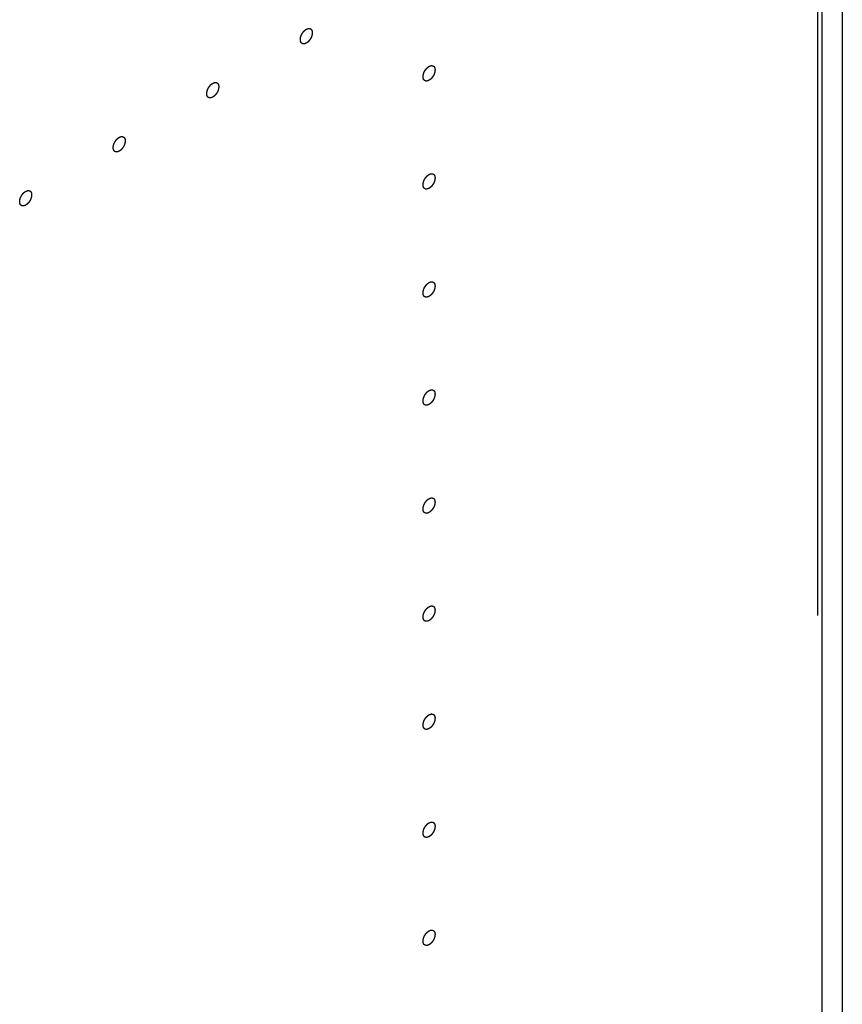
# Model space of a CAD drawing. Header units: inches. Extents: x 6 to 353, y 6 to 228.
# Tile 292 of 372: x 345.53 to 347.09, y 156.22 to 158.08. Entities that reach past the tile are written whole.
import ezdxf

# ---------------------------------------------------------------- set-up
doc = ezdxf.new("R2010")
doc.units = ezdxf.units.IN
doc.header["$LTSCALE"] = 19.946667
doc.header["$MEASUREMENT"] = 0
doc.linetypes.add('HIDDEN', pattern=[0.2, 0.1, -0.1])
doc.layers.get('0').update_dxf_attribs({"linetype": 'CONTINUOUS'})
doc.layers.add('08_ALL_COSMETICS', color=7, linetype='CONTINUOUS')
doc.layers.add('DEFAULT_2', color=7, linetype='HIDDEN')

msp = doc.modelspace()

# ---------------------------------------------------------------- linework, layer by layer
at = {"color": 7, "linetype": 'Continuous'}
for p, q in [((347.0874, 202.8028), (347.0874, 149.5595)), ((347.0496, 149.5069), (347.0496, 202.7836))]:
    msp.add_line(p, q, dxfattribs=at)
at = {"layer": '08_ALL_COSMETICS', "color": 7, "linetype": 'HIDDEN'}
for points in [[(346.0745, 158.0405), (346.0742, 158.0404), (346.0736, 158.0401), (346.0729, 158.0398), (346.0723, 158.0395), (346.0718, 158.0394), (346.0713, 158.0393), (346.0708, 158.0392), (346.0705, 158.0391), (346.0702, 158.039), (346.07, 158.039), (346.0696, 158.039), (346.0692, 158.0391), (346.0688, 158.0391), (346.0685, 158.0391), (346.0683, 158.0391), (346.0681, 158.0392), (346.0678, 158.0393), (346.0674, 158.0394), (346.067, 158.0396), (346.0667, 158.0397), (346.0665, 158.0397), (346.0664, 158.0399), (346.0661, 158.0401), (346.0658, 158.0403), (346.0655, 158.0406), (346.0653, 158.0408), (346.0651, 158.0409), (346.065, 158.0411), (346.0648, 158.0414), (346.0646, 158.0417), (346.0644, 158.0421), (346.0642, 158.0423), (346.0641, 158.0425), (346.064, 158.0428), (346.0639, 158.0431), (346.0638, 158.0436), (346.0636, 158.044), (346.0635, 158.0444), (346.0634, 158.0446), (346.0634, 158.0449), (346.0634, 158.0453), (346.0633, 158.0458), (346.0633, 158.0465), (346.0632, 158.0471), (346.0633, 158.0477), (346.0633, 158.0484), (346.0634, 158.0491), (346.0634, 158.0497), (346.0636, 158.0504), (346.0637, 158.0511), (346.0639, 158.0518), (346.064, 158.0525), (346.0643, 158.0533), (346.0646, 158.054), (346.0649, 158.0547), (346.0651, 158.0554), (346.0655, 158.0561), (346.0658, 158.0568), (346.0662, 158.0575), (346.0665, 158.0582), (346.067, 158.0589), (346.0674, 158.0595), (346.0678, 158.0602), (346.0682, 158.0608), (346.0687, 158.0614), (346.0692, 158.062), (346.0697, 158.0626), (346.0702, 158.0632), (346.0707, 158.0636), (346.0712, 158.0641), (346.0718, 158.0646), (346.0723, 158.0651), (346.0729, 158.0655), (346.0736, 158.066), (346.0742, 158.0664), (346.0745, 158.0667)], [(346.0745, 158.0667), (346.0749, 158.0668), (346.0754, 158.0671), (346.0762, 158.0674), (346.0767, 158.0677), (346.0773, 158.0678), (346.0778, 158.0679), (346.0782, 158.068), (346.0786, 158.0681), (346.0788, 158.0682), (346.0791, 158.0682), (346.0794, 158.0681), (346.0798, 158.0681), (346.0802, 158.0681), (346.0805, 158.0681), (346.0808, 158.0681), (346.081, 158.068), (346.0813, 158.0679), (346.0817, 158.0678), (346.082, 158.0676), (346.0823, 158.0675), (346.0825, 158.0675), (346.0827, 158.0673), (346.0829, 158.0671), (346.0832, 158.0669), (346.0835, 158.0666), (346.0838, 158.0664), (346.0839, 158.0663), (346.0841, 158.0661), (346.0842, 158.0658), (346.0845, 158.0655), (346.0847, 158.0651), (346.0848, 158.0649), (346.085, 158.0647), (346.0851, 158.0644), (346.0852, 158.064), (346.0853, 158.0636), (346.0854, 158.0632), (346.0855, 158.0628), (346.0856, 158.0626), (346.0856, 158.0623), (346.0857, 158.0619), (346.0857, 158.0614), (346.0858, 158.0607), (346.0859, 158.0601), (346.0858, 158.0595), (346.0857, 158.0588), (346.0857, 158.0581), (346.0857, 158.0575), (346.0855, 158.0568), (346.0853, 158.0561), (346.0851, 158.0554), (346.085, 158.0547), (346.0847, 158.0539), (346.0845, 158.0532), (346.0842, 158.0525), (346.084, 158.0518), (346.0836, 158.0511), (346.0832, 158.0504), (346.0829, 158.0497), (346.0825, 158.049), (346.0821, 158.0483), (346.0817, 158.0477), (346.0812, 158.047), (346.0808, 158.0464), (346.0803, 158.0458), (346.0799, 158.0452), (346.0794, 158.0446), (346.0789, 158.044), (346.0783, 158.0436), (346.0778, 158.0431), (346.0773, 158.0426), (346.0768, 158.0421), (346.0762, 158.0417), (346.0755, 158.0412), (346.0749, 158.0408), (346.0745, 158.0405)], [(346.3065, 157.9703), (346.3061, 157.9701), (346.3055, 157.9699), (346.3048, 157.9696), (346.3043, 157.9693), (346.3037, 157.9692), (346.3032, 157.9691), (346.3028, 157.9689), (346.3024, 157.9689), (346.3021, 157.9688), (346.3019, 157.9688), (346.3016, 157.9688), (346.3012, 157.9688), (346.3008, 157.9689), (346.3004, 157.9689), (346.3002, 157.9689), (346.3, 157.969), (346.2997, 157.9691), (346.2993, 157.9692), (346.299, 157.9693), (346.2987, 157.9694), (346.2984, 157.9695), (346.2983, 157.9697), (346.298, 157.9699), (346.2978, 157.9701), (346.2975, 157.9703), (346.2972, 157.9705), (346.297, 157.9707), (346.2969, 157.9709), (346.2968, 157.9712), (346.2965, 157.9715), (346.2963, 157.9718), (346.2961, 157.9721), (346.296, 157.9723), (346.2959, 157.9726), (346.2958, 157.9729), (346.2957, 157.9734), (346.2956, 157.9738), (346.2955, 157.9741), (346.2954, 157.9744), (346.2953, 157.9747), (346.2953, 157.9751), (346.2953, 157.9756), (346.2952, 157.9762), (346.2951, 157.9768), (346.2952, 157.9775), (346.2952, 157.9782), (346.2953, 157.9788), (346.2953, 157.9795), (346.2955, 157.9802), (346.2957, 157.9809), (346.2958, 157.9816), (346.296, 157.9823), (346.2963, 157.983), (346.2965, 157.9837), (346.2968, 157.9845), (346.297, 157.9852), (346.2974, 157.9859), (346.2977, 157.9866), (346.2981, 157.9873), (346.2984, 157.988), (346.2989, 157.9886), (346.2993, 157.9893), (346.2997, 157.9899), (346.3001, 157.9906), (346.3007, 157.9912), (346.3011, 157.9918), (346.3016, 157.9923), (346.3021, 157.993), (346.3026, 157.9934), (346.3032, 157.9939), (346.3037, 157.9944), (346.3042, 157.9949), (346.3048, 157.9953), (346.3055, 157.9958), (346.3061, 157.9962), (346.3065, 157.9964)], [(346.3065, 157.9964), (346.3068, 157.9966), (346.3074, 157.9969), (346.3081, 157.9972), (346.3087, 157.9975), (346.3092, 157.9976), (346.3097, 157.9977), (346.3102, 157.9978), (346.3105, 157.9979), (346.3108, 157.998), (346.311, 157.9979), (346.3113, 157.9979), (346.3117, 157.9979), (346.3122, 157.9979), (346.3125, 157.9979), (346.3127, 157.9979), (346.3129, 157.9978), (346.3132, 157.9977), (346.3136, 157.9976), (346.314, 157.9974), (346.3142, 157.9973), (346.3145, 157.9973), (346.3146, 157.9971), (346.3149, 157.9969), (346.3152, 157.9967), (346.3155, 157.9964), (346.3157, 157.9962), (346.3159, 157.9961), (346.316, 157.9959), (346.3162, 157.9956), (346.3164, 157.9952), (346.3166, 157.9949), (346.3168, 157.9946), (346.3169, 157.9944), (346.317, 157.9942), (346.3171, 157.9938), (346.3172, 157.9934), (346.3174, 157.993), (346.3175, 157.9926), (346.3176, 157.9924), (346.3176, 157.9921), (346.3176, 157.9916), (346.3177, 157.9911), (346.3177, 157.9905), (346.3178, 157.9899), (346.3177, 157.9892), (346.3177, 157.9886), (346.3176, 157.9879), (346.3176, 157.9873), (346.3174, 157.9865), (346.3172, 157.9858), (346.3171, 157.9851), (346.3169, 157.9844), (346.3167, 157.9837), (346.3164, 157.983), (346.3161, 157.9823), (346.3159, 157.9816), (346.3155, 157.9809), (346.3152, 157.9802), (346.3148, 157.9795), (346.3145, 157.9787), (346.314, 157.9781), (346.3136, 157.9775), (346.3132, 157.9768), (346.3128, 157.9761), (346.3123, 157.9756), (346.3118, 157.975), (346.3113, 157.9744), (346.3108, 157.9738), (346.3103, 157.9733), (346.3098, 157.9728), (346.3092, 157.9724), (346.3087, 157.9718), (346.3081, 157.9715), (346.3074, 157.971), (346.3068, 157.9706), (346.3065, 157.9703)], [(345.8978, 157.9385), (345.8974, 157.9383), (345.8968, 157.938), (345.8961, 157.9377), (345.8955, 157.9374), (345.895, 157.9373), (345.8945, 157.9372), (345.8941, 157.9371), (345.8937, 157.937), (345.8934, 157.937), (345.8932, 157.937), (345.8929, 157.937), (345.8925, 157.937), (345.8921, 157.937), (345.8917, 157.937), (345.8915, 157.937), (345.8913, 157.9371), (345.891, 157.9372), (345.8906, 157.9374), (345.8903, 157.9375), (345.89, 157.9376), (345.8897, 157.9377), (345.8896, 157.9378), (345.8893, 157.938), (345.8891, 157.9383), (345.8888, 157.9385), (345.8885, 157.9387), (345.8883, 157.9388), (345.8882, 157.9391), (345.888, 157.9393), (345.8878, 157.9397), (345.8876, 157.94), (345.8874, 157.9403), (345.8873, 157.9405), (345.8872, 157.9407), (345.8871, 157.9411), (345.887, 157.9415), (345.8868, 157.9419), (345.8867, 157.9423), (345.8866, 157.9425), (345.8866, 157.9429), (345.8866, 157.9433), (345.8865, 157.9438), (345.8865, 157.9444), (345.8864, 157.945), (345.8865, 157.9457), (345.8865, 157.9463), (345.8866, 157.947), (345.8866, 157.9477), (345.8868, 157.9484), (345.887, 157.9491), (345.8871, 157.9498), (345.8873, 157.9505), (345.8876, 157.9512), (345.8878, 157.9519), (345.8881, 157.9526), (345.8883, 157.9533), (345.8887, 157.954), (345.889, 157.9547), (345.8894, 157.9554), (345.8897, 157.9562), (345.8902, 157.9568), (345.8906, 157.9575), (345.891, 157.9581), (345.8914, 157.9588), (345.892, 157.9593), (345.8924, 157.9599), (345.8929, 157.9605), (345.8934, 157.9611), (345.8939, 157.9616), (345.8945, 157.9621), (345.895, 157.9626), (345.8955, 157.9631), (345.8961, 157.9634), (345.8968, 157.964), (345.8974, 157.9643), (345.8978, 157.9646)], [(345.8978, 157.9646), (345.8981, 157.9648), (345.8987, 157.965), (345.8994, 157.9654), (345.9, 157.9657), (345.9005, 157.9657), (345.901, 157.9659), (345.9014, 157.966), (345.9018, 157.966), (345.9021, 157.9661), (345.9023, 157.9661), (345.9026, 157.9661), (345.903, 157.9661), (345.9034, 157.9661), (345.9038, 157.966), (345.904, 157.9661), (345.9042, 157.9659), (345.9045, 157.9659), (345.9049, 157.9657), (345.9052, 157.9656), (345.9055, 157.9655), (345.9058, 157.9654), (345.9059, 157.9652), (345.9062, 157.9651), (345.9065, 157.9648), (345.9067, 157.9646), (345.907, 157.9644), (345.9072, 157.9643), (345.9073, 157.964), (345.9075, 157.9638), (345.9077, 157.9634), (345.9079, 157.9631), (345.9081, 157.9628), (345.9082, 157.9626), (345.9083, 157.9623), (345.9084, 157.962), (345.9085, 157.9616), (345.9087, 157.9611), (345.9088, 157.9608), (345.9089, 157.9605), (345.9089, 157.9602), (345.9089, 157.9598), (345.909, 157.9593), (345.909, 157.9587), (345.9091, 157.9581), (345.909, 157.9574), (345.909, 157.9567), (345.9089, 157.9561), (345.9089, 157.9554), (345.9087, 157.9547), (345.9085, 157.954), (345.9084, 157.9533), (345.9082, 157.9526), (345.9079, 157.9519), (345.9077, 157.9512), (345.9074, 157.9505), (345.9072, 157.9497), (345.9068, 157.949), (345.9065, 157.9483), (345.9061, 157.9476), (345.9058, 157.9469), (345.9053, 157.9463), (345.9049, 157.9456), (345.9045, 157.945), (345.9041, 157.9443), (345.9036, 157.9437), (345.9031, 157.9431), (345.9026, 157.9426), (345.9021, 157.942), (345.9016, 157.9415), (345.901, 157.941), (345.9005, 157.9405), (345.9, 157.94), (345.8994, 157.9396), (345.8987, 157.9391), (345.8981, 157.9387), (345.8978, 157.9385)], [(345.721, 157.8364), (345.7206, 157.8362), (345.7201, 157.836), (345.7193, 157.8357), (345.7188, 157.8354), (345.7183, 157.8353), (345.7177, 157.8351), (345.7173, 157.835), (345.7169, 157.835), (345.7167, 157.8349), (345.7164, 157.8349), (345.7161, 157.8349), (345.7157, 157.8349), (345.7153, 157.835), (345.715, 157.835), (345.7147, 157.835), (345.7145, 157.8351), (345.7142, 157.8352), (345.7138, 157.8353), (345.7135, 157.8354), (345.7132, 157.8355), (345.713, 157.8356), (345.7128, 157.8358), (345.7126, 157.836), (345.7123, 157.8362), (345.712, 157.8364), (345.7118, 157.8366), (345.7116, 157.8368), (345.7114, 157.837), (345.7113, 157.8373), (345.7111, 157.8376), (345.7108, 157.8379), (345.7107, 157.8382), (345.7105, 157.8384), (345.7105, 157.8387), (345.7103, 157.839), (345.7102, 157.8395), (345.7101, 157.8399), (345.71, 157.8402), (345.7099, 157.8405), (345.7099, 157.8408), (345.7098, 157.8412), (345.7098, 157.8417), (345.7097, 157.8423), (345.7096, 157.8429), (345.7097, 157.8436), (345.7098, 157.8443), (345.7098, 157.8449), (345.7098, 157.8456), (345.71, 157.8463), (345.7102, 157.847), (345.7104, 157.8477), (345.7105, 157.8484), (345.7108, 157.8491), (345.711, 157.8498), (345.7113, 157.8506), (345.7115, 157.8513), (345.7119, 157.852), (345.7123, 157.8527), (345.7126, 157.8534), (345.713, 157.8541), (345.7134, 157.8547), (345.7138, 157.8554), (345.7143, 157.856), (345.7147, 157.8567), (345.7152, 157.8573), (345.7157, 157.8579), (345.7161, 157.8584), (345.7166, 157.8591), (345.7172, 157.8595), (345.7177, 157.86), (345.7182, 157.8605), (345.7187, 157.861), (345.7193, 157.8614), (345.72, 157.8619), (345.7206, 157.8623), (345.721, 157.8625)], [(345.721, 157.8625), (345.7213, 157.8627), (345.7219, 157.863), (345.7226, 157.8633), (345.7232, 157.8636), (345.7237, 157.8637), (345.7242, 157.8638), (345.7247, 157.8639), (345.725, 157.864), (345.7253, 157.8641), (345.7255, 157.864), (345.7259, 157.864), (345.7263, 157.864), (345.7267, 157.864), (345.727, 157.864), (345.7272, 157.864), (345.7275, 157.8639), (345.7277, 157.8638), (345.7281, 157.8637), (345.7285, 157.8635), (345.7288, 157.8634), (345.729, 157.8634), (345.7291, 157.8632), (345.7294, 157.863), (345.7297, 157.8628), (345.73, 157.8625), (345.7302, 157.8623), (345.7304, 157.8622), (345.7305, 157.862), (345.7307, 157.8617), (345.7309, 157.8613), (345.7311, 157.861), (345.7313, 157.8607), (345.7314, 157.8605), (345.7315, 157.8603), (345.7316, 157.8599), (345.7317, 157.8595), (345.7319, 157.8591), (345.732, 157.8587), (345.7321, 157.8585), (345.7321, 157.8582), (345.7321, 157.8577), (345.7322, 157.8572), (345.7322, 157.8566), (345.7323, 157.856), (345.7322, 157.8553), (345.7322, 157.8547), (345.7321, 157.854), (345.7321, 157.8534), (345.7319, 157.8526), (345.7318, 157.8519), (345.7316, 157.8512), (345.7315, 157.8505), (345.7312, 157.8498), (345.7309, 157.8491), (345.7307, 157.8484), (345.7304, 157.8477), (345.73, 157.847), (345.7297, 157.8463), (345.7293, 157.8456), (345.729, 157.8448), (345.7285, 157.8442), (345.7281, 157.8436), (345.7277, 157.8429), (345.7273, 157.8422), (345.7268, 157.8417), (345.7263, 157.8411), (345.7258, 157.8405), (345.7253, 157.8399), (345.7248, 157.8394), (345.7243, 157.8389), (345.7237, 157.8385), (345.7232, 157.8379), (345.7227, 157.8376), (345.7219, 157.8371), (345.7214, 157.8367), (345.721, 157.8364)], [(346.3065, 157.7662), (346.3061, 157.766), (346.3055, 157.7658), (346.3048, 157.7654), (346.3043, 157.7651), (346.3037, 157.7651), (346.3032, 157.7649), (346.3028, 157.7648), (346.3024, 157.7648), (346.3021, 157.7647), (346.3019, 157.7647), (346.3016, 157.7647), (346.3012, 157.7647), (346.3008, 157.7647), (346.3004, 157.7648), (346.3002, 157.7647), (346.3, 157.7648), (346.2997, 157.7649), (346.2993, 157.7651), (346.299, 157.7652), (346.2987, 157.7653), (346.2984, 157.7654), (346.2983, 157.7655), (346.298, 157.7657), (346.2978, 157.766), (346.2975, 157.7662), (346.2972, 157.7664), (346.297, 157.7665), (346.2969, 157.7668), (346.2968, 157.767), (346.2965, 157.7674), (346.2963, 157.7677), (346.2961, 157.768), (346.296, 157.7682), (346.2959, 157.7685), (346.2958, 157.7688), (346.2957, 157.7692), (346.2956, 157.7697), (346.2955, 157.77), (346.2954, 157.7703), (346.2953, 157.7706), (346.2953, 157.771), (346.2953, 157.7715), (346.2952, 157.7721), (346.2951, 157.7727), (346.2952, 157.7734), (346.2952, 157.774), (346.2953, 157.7747), (346.2953, 157.7754), (346.2955, 157.7761), (346.2957, 157.7768), (346.2958, 157.7775), (346.296, 157.7782), (346.2963, 157.7789), (346.2965, 157.7796), (346.2968, 157.7803), (346.297, 157.781), (346.2974, 157.7817), (346.2977, 157.7825), (346.2981, 157.7832), (346.2984, 157.7839), (346.2989, 157.7845), (346.2993, 157.7852), (346.2997, 157.7858), (346.3001, 157.7865), (346.3007, 157.7871), (346.3011, 157.7876), (346.3016, 157.7882), (346.3021, 157.7888), (346.3026, 157.7893), (346.3032, 157.7898), (346.3037, 157.7903), (346.3042, 157.7908), (346.3048, 157.7911), (346.3055, 157.7917), (346.3061, 157.7921), (346.3065, 157.7923)], [(346.3065, 157.7923), (346.3068, 157.7925), (346.3074, 157.7927), (346.3081, 157.7931), (346.3087, 157.7934), (346.3092, 157.7934), (346.3097, 157.7936), (346.3102, 157.7937), (346.3105, 157.7938), (346.3108, 157.7938), (346.311, 157.7938), (346.3113, 157.7938), (346.3117, 157.7938), (346.3122, 157.7938), (346.3125, 157.7938), (346.3127, 157.7938), (346.3129, 157.7937), (346.3132, 157.7936), (346.3136, 157.7934), (346.314, 157.7933), (346.3142, 157.7932), (346.3145, 157.7931), (346.3146, 157.793), (346.3149, 157.7928), (346.3152, 157.7925), (346.3155, 157.7923), (346.3157, 157.7921), (346.3159, 157.792), (346.316, 157.7917), (346.3162, 157.7915), (346.3164, 157.7911), (346.3166, 157.7908), (346.3168, 157.7905), (346.3169, 157.7903), (346.317, 157.79), (346.3171, 157.7897), (346.3172, 157.7893), (346.3174, 157.7888), (346.3175, 157.7885), (346.3176, 157.7883), (346.3176, 157.7879), (346.3176, 157.7875), (346.3177, 157.787), (346.3177, 157.7864), (346.3178, 157.7858), (346.3177, 157.7851), (346.3177, 157.7845), (346.3176, 157.7838), (346.3176, 157.7831), (346.3174, 157.7824), (346.3172, 157.7817), (346.3171, 157.781), (346.3169, 157.7803), (346.3167, 157.7796), (346.3164, 157.7789), (346.3161, 157.7782), (346.3159, 157.7775), (346.3155, 157.7768), (346.3152, 157.776), (346.3148, 157.7753), (346.3145, 157.7746), (346.314, 157.774), (346.3136, 157.7733), (346.3132, 157.7727), (346.3128, 157.772), (346.3123, 157.7715), (346.3118, 157.7709), (346.3113, 157.7703), (346.3108, 157.7697), (346.3103, 157.7692), (346.3098, 157.7687), (346.3092, 157.7682), (346.3087, 157.7677), (346.3081, 157.7674), (346.3074, 157.7668), (346.3068, 157.7664), (346.3065, 157.7662)], [(345.5442, 157.7344), (345.5438, 157.7342), (345.5433, 157.7339), (345.5426, 157.7336), (345.542, 157.7333), (345.5415, 157.7332), (345.5409, 157.7331), (345.5405, 157.733), (345.5402, 157.7329), (345.5399, 157.7328), (345.5396, 157.7329), (345.5393, 157.7329), (345.5389, 157.7329), (345.5385, 157.7329), (345.5382, 157.7329), (345.5379, 157.7329), (345.5377, 157.733), (345.5374, 157.7331), (345.5371, 157.7332), (345.5367, 157.7334), (345.5364, 157.7335), (345.5362, 157.7335), (345.536, 157.7337), (345.5358, 157.7339), (345.5355, 157.7341), (345.5352, 157.7344), (345.535, 157.7346), (345.5348, 157.7347), (345.5347, 157.7349), (345.5345, 157.7352), (345.5343, 157.7355), (345.5341, 157.7359), (345.5339, 157.7362), (345.5337, 157.7364), (345.5337, 157.7366), (345.5336, 157.737), (345.5334, 157.7374), (345.5333, 157.7378), (345.5332, 157.7382), (345.5331, 157.7384), (345.5331, 157.7387), (345.533, 157.7391), (345.533, 157.7397), (345.533, 157.7403), (345.5329, 157.7409), (345.533, 157.7416), (345.533, 157.7422), (345.5331, 157.7429), (345.5331, 157.7435), (345.5333, 157.7443), (345.5334, 157.7449), (345.5336, 157.7457), (345.5337, 157.7464), (345.534, 157.7471), (345.5343, 157.7478), (345.5345, 157.7485), (345.5347, 157.7492), (345.5351, 157.7499), (345.5355, 157.7506), (345.5359, 157.7513), (345.5362, 157.7521), (345.5366, 157.7527), (345.5371, 157.7533), (345.5375, 157.754), (345.5379, 157.7547), (345.5384, 157.7552), (345.5389, 157.7558), (345.5394, 157.7564), (345.5398, 157.757), (345.5404, 157.7575), (345.5409, 157.758), (345.5414, 157.7584), (345.542, 157.759), (345.5425, 157.7593), (345.5433, 157.7598), (345.5438, 157.7602), (345.5442, 157.7605)], [(345.5442, 157.7605), (345.5446, 157.7607), (345.5451, 157.7609), (345.5458, 157.7612), (345.5464, 157.7615), (345.5469, 157.7616), (345.5475, 157.7617), (345.5479, 157.7618), (345.5482, 157.7619), (345.5485, 157.762), (345.5488, 157.762), (345.5491, 157.762), (345.5495, 157.7619), (345.5499, 157.7619), (345.5502, 157.7619), (345.5505, 157.7619), (345.5507, 157.7618), (345.551, 157.7617), (345.5513, 157.7616), (345.5517, 157.7615), (345.552, 157.7613), (345.5522, 157.7613), (345.5524, 157.7611), (345.5526, 157.7609), (345.5529, 157.7607), (345.5532, 157.7605), (345.5534, 157.7603), (345.5536, 157.7601), (345.5537, 157.7599), (345.5539, 157.7596), (345.5541, 157.7593), (345.5543, 157.7589), (345.5545, 157.7587), (345.5547, 157.7585), (345.5547, 157.7582), (345.5548, 157.7579), (345.555, 157.7574), (345.5551, 157.757), (345.5552, 157.7567), (345.5553, 157.7564), (345.5553, 157.7561), (345.5554, 157.7557), (345.5554, 157.7552), (345.5555, 157.7546), (345.5555, 157.754), (345.5555, 157.7533), (345.5554, 157.7526), (345.5553, 157.7519), (345.5553, 157.7513), (345.5551, 157.7506), (345.555, 157.7499), (345.5548, 157.7492), (345.5547, 157.7485), (345.5544, 157.7478), (345.5541, 157.7471), (345.5539, 157.7463), (345.5537, 157.7456), (345.5533, 157.7449), (345.5529, 157.7442), (345.5526, 157.7435), (345.5522, 157.7428), (345.5518, 157.7422), (345.5514, 157.7415), (345.5509, 157.7409), (345.5505, 157.7402), (345.55, 157.7396), (345.5495, 157.739), (345.549, 157.7385), (345.5486, 157.7378), (345.548, 157.7374), (345.5475, 157.7369), (345.547, 157.7364), (345.5464, 157.7359), (345.5459, 157.7355), (345.5451, 157.735), (345.5446, 157.7346), (345.5442, 157.7344)], [(346.3065, 157.5621), (346.3061, 157.5619), (346.3055, 157.5616), (346.3048, 157.5613), (346.3043, 157.561), (346.3037, 157.5609), (346.3032, 157.5608), (346.3028, 157.5607), (346.3024, 157.5606), (346.3021, 157.5605), (346.3019, 157.5606), (346.3016, 157.5606), (346.3012, 157.5606), (346.3008, 157.5606), (346.3004, 157.5606), (346.3002, 157.5606), (346.3, 157.5607), (346.2997, 157.5608), (346.2993, 157.561), (346.299, 157.5611), (346.2987, 157.5612), (346.2984, 157.5613), (346.2983, 157.5614), (346.298, 157.5616), (346.2978, 157.5619), (346.2975, 157.5621), (346.2972, 157.5623), (346.297, 157.5624), (346.2969, 157.5626), (346.2968, 157.5629), (346.2965, 157.5633), (346.2963, 157.5636), (346.2961, 157.5639), (346.296, 157.5641), (346.2959, 157.5643), (346.2958, 157.5647), (346.2957, 157.5651), (346.2956, 157.5655), (346.2955, 157.5659), (346.2954, 157.5661), (346.2953, 157.5665), (346.2953, 157.5669), (346.2953, 157.5674), (346.2952, 157.568), (346.2951, 157.5686), (346.2952, 157.5693), (346.2952, 157.5699), (346.2953, 157.5706), (346.2953, 157.5712), (346.2955, 157.572), (346.2957, 157.5727), (346.2958, 157.5734), (346.296, 157.5741), (346.2963, 157.5748), (346.2965, 157.5755), (346.2968, 157.5762), (346.297, 157.5769), (346.2974, 157.5776), (346.2977, 157.5783), (346.2981, 157.579), (346.2984, 157.5798), (346.2989, 157.5804), (346.2993, 157.581), (346.2997, 157.5817), (346.3001, 157.5824), (346.3007, 157.5829), (346.3011, 157.5835), (346.3016, 157.5841), (346.3021, 157.5847), (346.3026, 157.5852), (346.3032, 157.5857), (346.3037, 157.5861), (346.3042, 157.5867), (346.3048, 157.587), (346.3055, 157.5875), (346.3061, 157.5879), (346.3065, 157.5882)], [(346.3065, 157.5882), (346.3068, 157.5884), (346.3074, 157.5886), (346.3081, 157.5889), (346.3087, 157.5892), (346.3092, 157.5893), (346.3097, 157.5895), (346.3102, 157.5896), (346.3105, 157.5896), (346.3108, 157.5897), (346.311, 157.5897), (346.3113, 157.5897), (346.3117, 157.5897), (346.3122, 157.5896), (346.3125, 157.5896), (346.3127, 157.5896), (346.3129, 157.5895), (346.3132, 157.5894), (346.3136, 157.5893), (346.314, 157.5892), (346.3142, 157.5891), (346.3145, 157.589), (346.3146, 157.5888), (346.3149, 157.5886), (346.3152, 157.5884), (346.3155, 157.5882), (346.3157, 157.588), (346.3159, 157.5878), (346.316, 157.5876), (346.3162, 157.5873), (346.3164, 157.587), (346.3166, 157.5867), (346.3168, 157.5864), (346.3169, 157.5862), (346.317, 157.5859), (346.3171, 157.5856), (346.3172, 157.5851), (346.3174, 157.5847), (346.3175, 157.5844), (346.3176, 157.5841), (346.3176, 157.5838), (346.3176, 157.5834), (346.3177, 157.5829), (346.3177, 157.5823), (346.3178, 157.5817), (346.3177, 157.581), (346.3177, 157.5803), (346.3176, 157.5797), (346.3176, 157.579), (346.3174, 157.5783), (346.3172, 157.5776), (346.3171, 157.5769), (346.3169, 157.5762), (346.3167, 157.5755), (346.3164, 157.5748), (346.3161, 157.5741), (346.3159, 157.5733), (346.3155, 157.5726), (346.3152, 157.5719), (346.3148, 157.5712), (346.3145, 157.5705), (346.314, 157.5699), (346.3136, 157.5692), (346.3132, 157.5686), (346.3128, 157.5679), (346.3123, 157.5673), (346.3118, 157.5667), (346.3113, 157.5662), (346.3108, 157.5655), (346.3103, 157.5651), (346.3098, 157.5646), (346.3092, 157.5641), (346.3087, 157.5636), (346.3081, 157.5632), (346.3074, 157.5627), (346.3068, 157.5623), (346.3065, 157.5621)], [(346.3065, 157.3579), (346.3061, 157.3578), (346.3055, 157.3575), (346.3048, 157.3572), (346.3043, 157.3569), (346.3037, 157.3568), (346.3032, 157.3567), (346.3028, 157.3566), (346.3024, 157.3565), (346.3021, 157.3564), (346.3019, 157.3564), (346.3016, 157.3565), (346.3012, 157.3565), (346.3008, 157.3565), (346.3004, 157.3565), (346.3002, 157.3565), (346.3, 157.3566), (346.2997, 157.3567), (346.2993, 157.3568), (346.299, 157.357), (346.2987, 157.3571), (346.2984, 157.3571), (346.2983, 157.3573), (346.298, 157.3575), (346.2978, 157.3577), (346.2975, 157.358), (346.2972, 157.3582), (346.297, 157.3583), (346.2969, 157.3585), (346.2968, 157.3588), (346.2965, 157.3591), (346.2963, 157.3595), (346.2961, 157.3597), (346.296, 157.3599), (346.2959, 157.3602), (346.2958, 157.3606), (346.2957, 157.361), (346.2956, 157.3614), (346.2955, 157.3618), (346.2954, 157.362), (346.2953, 157.3623), (346.2953, 157.3627), (346.2953, 157.3632), (346.2952, 157.3639), (346.2951, 157.3645), (346.2952, 157.3651), (346.2952, 157.3658), (346.2953, 157.3665), (346.2953, 157.3671), (346.2955, 157.3678), (346.2957, 157.3685), (346.2958, 157.3692), (346.296, 157.3699), (346.2963, 157.3707), (346.2965, 157.3714), (346.2968, 157.3721), (346.297, 157.3728), (346.2974, 157.3735), (346.2977, 157.3742), (346.2981, 157.3749), (346.2984, 157.3756), (346.2989, 157.3763), (346.2993, 157.3769), (346.2997, 157.3776), (346.3001, 157.3782), (346.3007, 157.3788), (346.3011, 157.3794), (346.3016, 157.38), (346.3021, 157.3806), (346.3026, 157.381), (346.3032, 157.3815), (346.3037, 157.382), (346.3042, 157.3825), (346.3048, 157.3829), (346.3055, 157.3834), (346.3061, 157.3838), (346.3065, 157.3841)], [(346.3065, 157.3841), (346.3068, 157.3842), (346.3074, 157.3845), (346.3081, 157.3848), (346.3087, 157.3851), (346.3092, 157.3852), (346.3097, 157.3853), (346.3102, 157.3854), (346.3105, 157.3855), (346.3108, 157.3856), (346.311, 157.3856), (346.3113, 157.3856), (346.3117, 157.3855), (346.3122, 157.3855), (346.3125, 157.3855), (346.3127, 157.3855), (346.3129, 157.3854), (346.3132, 157.3853), (346.3136, 157.3852), (346.314, 157.385), (346.3142, 157.3849), (346.3145, 157.3849), (346.3146, 157.3847), (346.3149, 157.3845), (346.3152, 157.3843), (346.3155, 157.384), (346.3157, 157.3838), (346.3159, 157.3837), (346.316, 157.3835), (346.3162, 157.3832), (346.3164, 157.3829), (346.3166, 157.3825), (346.3168, 157.3823), (346.3169, 157.3821), (346.317, 157.3818), (346.3171, 157.3815), (346.3172, 157.381), (346.3174, 157.3806), (346.3175, 157.3802), (346.3176, 157.38), (346.3176, 157.3797), (346.3176, 157.3793), (346.3177, 157.3788), (346.3177, 157.3781), (346.3178, 157.3775), (346.3177, 157.3769), (346.3177, 157.3762), (346.3176, 157.3755), (346.3176, 157.3749), (346.3174, 157.3742), (346.3172, 157.3735), (346.3171, 157.3728), (346.3169, 157.3721), (346.3167, 157.3713), (346.3164, 157.3706), (346.3161, 157.3699), (346.3159, 157.3692), (346.3155, 157.3685), (346.3152, 157.3678), (346.3148, 157.3671), (346.3145, 157.3664), (346.314, 157.3657), (346.3136, 157.3651), (346.3132, 157.3644), (346.3128, 157.3638), (346.3123, 157.3632), (346.3118, 157.3626), (346.3113, 157.362), (346.3108, 157.3614), (346.3103, 157.361), (346.3098, 157.3605), (346.3092, 157.36), (346.3087, 157.3595), (346.3081, 157.3591), (346.3074, 157.3586), (346.3068, 157.3582), (346.3065, 157.3579)], [(346.3065, 157.1538), (346.3061, 157.1536), (346.3055, 157.1534), (346.3048, 157.1531), (346.3043, 157.1528), (346.3037, 157.1527), (346.3032, 157.1525), (346.3028, 157.1524), (346.3024, 157.1524), (346.3021, 157.1523), (346.3019, 157.1523), (346.3016, 157.1523), (346.3012, 157.1523), (346.3008, 157.1524), (346.3004, 157.1524), (346.3002, 157.1524), (346.3, 157.1525), (346.2997, 157.1526), (346.2993, 157.1527), (346.299, 157.1528), (346.2987, 157.1529), (346.2984, 157.153), (346.2983, 157.1532), (346.298, 157.1534), (346.2978, 157.1536), (346.2975, 157.1538), (346.2972, 157.154), (346.297, 157.1542), (346.2969, 157.1544), (346.2968, 157.1547), (346.2965, 157.155), (346.2963, 157.1553), (346.2961, 157.1556), (346.296, 157.1558), (346.2959, 157.1561), (346.2958, 157.1564), (346.2957, 157.1569), (346.2956, 157.1573), (346.2955, 157.1576), (346.2954, 157.1579), (346.2953, 157.1582), (346.2953, 157.1586), (346.2953, 157.1591), (346.2952, 157.1597), (346.2951, 157.1603), (346.2952, 157.161), (346.2952, 157.1617), (346.2953, 157.1623), (346.2953, 157.163), (346.2955, 157.1637), (346.2957, 157.1644), (346.2958, 157.1651), (346.296, 157.1658), (346.2963, 157.1665), (346.2965, 157.1672), (346.2968, 157.168), (346.297, 157.1687), (346.2974, 157.1694), (346.2977, 157.1701), (346.2981, 157.1708), (346.2984, 157.1715), (346.2989, 157.1721), (346.2993, 157.1728), (346.2997, 157.1734), (346.3001, 157.1741), (346.3007, 157.1747), (346.3011, 157.1753), (346.3016, 157.1758), (346.3021, 157.1765), (346.3026, 157.1769), (346.3032, 157.1774), (346.3037, 157.1779), (346.3042, 157.1784), (346.3048, 157.1788), (346.3055, 157.1793), (346.3061, 157.1797), (346.3065, 157.1799)], [(346.3065, 157.1799), (346.3068, 157.1801), (346.3074, 157.1804), (346.3081, 157.1807), (346.3087, 157.181), (346.3092, 157.1811), (346.3097, 157.1812), (346.3102, 157.1813), (346.3105, 157.1814), (346.3108, 157.1815), (346.311, 157.1814), (346.3113, 157.1814), (346.3117, 157.1814), (346.3122, 157.1814), (346.3125, 157.1814), (346.3127, 157.1814), (346.3129, 157.1813), (346.3132, 157.1812), (346.3136, 157.181), (346.314, 157.1809), (346.3142, 157.1808), (346.3145, 157.1808), (346.3146, 157.1806), (346.3149, 157.1804), (346.3152, 157.1801), (346.3155, 157.1799), (346.3157, 157.1797), (346.3159, 157.1796), (346.316, 157.1794), (346.3162, 157.1791), (346.3164, 157.1787), (346.3166, 157.1784), (346.3168, 157.1781), (346.3169, 157.1779), (346.317, 157.1777), (346.3171, 157.1773), (346.3172, 157.1769), (346.3174, 157.1765), (346.3175, 157.1761), (346.3176, 157.1759), (346.3176, 157.1756), (346.3176, 157.1751), (346.3177, 157.1746), (346.3177, 157.174), (346.3178, 157.1734), (346.3177, 157.1727), (346.3177, 157.1721), (346.3176, 157.1714), (346.3176, 157.1708), (346.3174, 157.17), (346.3172, 157.1693), (346.3171, 157.1686), (346.3169, 157.1679), (346.3167, 157.1672), (346.3164, 157.1665), (346.3161, 157.1658), (346.3159, 157.1651), (346.3155, 157.1644), (346.3152, 157.1637), (346.3148, 157.163), (346.3145, 157.1622), (346.314, 157.1616), (346.3136, 157.161), (346.3132, 157.1603), (346.3128, 157.1596), (346.3123, 157.1591), (346.3118, 157.1585), (346.3113, 157.1579), (346.3108, 157.1573), (346.3103, 157.1568), (346.3098, 157.1563), (346.3092, 157.1559), (346.3087, 157.1553), (346.3081, 157.155), (346.3074, 157.1545), (346.3068, 157.1541), (346.3065, 157.1538)], [(346.3065, 156.9497), (346.3061, 156.9495), (346.3055, 156.9493), (346.3048, 156.9489), (346.3043, 156.9486), (346.3037, 156.9486), (346.3032, 156.9484), (346.3028, 156.9483), (346.3024, 156.9482), (346.3021, 156.9482), (346.3019, 156.9482), (346.3016, 156.9482), (346.3012, 156.9482), (346.3008, 156.9482), (346.3004, 156.9483), (346.3002, 156.9482), (346.3, 156.9483), (346.2997, 156.9484), (346.2993, 156.9486), (346.299, 156.9487), (346.2987, 156.9488), (346.2984, 156.9489), (346.2983, 156.949), (346.298, 156.9492), (346.2978, 156.9495), (346.2975, 156.9497), (346.2972, 156.9499), (346.297, 156.95), (346.2969, 156.9503), (346.2968, 156.9505), (346.2965, 156.9509), (346.2963, 156.9512), (346.2961, 156.9515), (346.296, 156.9517), (346.2959, 156.952), (346.2958, 156.9523), (346.2957, 156.9527), (346.2956, 156.9532), (346.2955, 156.9535), (346.2954, 156.9538), (346.2953, 156.9541), (346.2953, 156.9545), (346.2953, 156.955), (346.2952, 156.9556), (346.2951, 156.9562), (346.2952, 156.9569), (346.2952, 156.9575), (346.2953, 156.9582), (346.2953, 156.9589), (346.2955, 156.9596), (346.2957, 156.9603), (346.2958, 156.961), (346.296, 156.9617), (346.2963, 156.9624), (346.2965, 156.9631), (346.2968, 156.9638), (346.297, 156.9645), (346.2974, 156.9652), (346.2977, 156.966), (346.2981, 156.9667), (346.2984, 156.9674), (346.2989, 156.968), (346.2993, 156.9687), (346.2997, 156.9693), (346.3001, 156.97), (346.3007, 156.9705), (346.3011, 156.9711), (346.3016, 156.9717), (346.3021, 156.9723), (346.3026, 156.9728), (346.3032, 156.9733), (346.3037, 156.9738), (346.3042, 156.9743), (346.3048, 156.9746), (346.3055, 156.9752), (346.3061, 156.9756), (346.3065, 156.9758)], [(346.3065, 156.9758), (346.3068, 156.976), (346.3074, 156.9762), (346.3081, 156.9766), (346.3087, 156.9769), (346.3092, 156.9769), (346.3097, 156.9771), (346.3102, 156.9772), (346.3105, 156.9773), (346.3108, 156.9773), (346.311, 156.9773), (346.3113, 156.9773), (346.3117, 156.9773), (346.3122, 156.9773), (346.3125, 156.9772), (346.3127, 156.9773), (346.3129, 156.9772), (346.3132, 156.9771), (346.3136, 156.9769), (346.314, 156.9768), (346.3142, 156.9767), (346.3145, 156.9766), (346.3146, 156.9765), (346.3149, 156.9763), (346.3152, 156.976), (346.3155, 156.9758), (346.3157, 156.9756), (346.3159, 156.9755), (346.316, 156.9752), (346.3162, 156.975), (346.3164, 156.9746), (346.3166, 156.9743), (346.3168, 156.974), (346.3169, 156.9738), (346.317, 156.9735), (346.3171, 156.9732), (346.3172, 156.9728), (346.3174, 156.9723), (346.3175, 156.972), (346.3176, 156.9717), (346.3176, 156.9714), (346.3176, 156.971), (346.3177, 156.9705), (346.3177, 156.9699), (346.3178, 156.9693), (346.3177, 156.9686), (346.3177, 156.968), (346.3176, 156.9673), (346.3176, 156.9666), (346.3174, 156.9659), (346.3172, 156.9652), (346.3171, 156.9645), (346.3169, 156.9638), (346.3167, 156.9631), (346.3164, 156.9624), (346.3161, 156.9617), (346.3159, 156.961), (346.3155, 156.9603), (346.3152, 156.9595), (346.3148, 156.9588), (346.3145, 156.9581), (346.314, 156.9575), (346.3136, 156.9568), (346.3132, 156.9562), (346.3128, 156.9555), (346.3123, 156.955), (346.3118, 156.9544), (346.3113, 156.9538), (346.3108, 156.9532), (346.3103, 156.9527), (346.3098, 156.9522), (346.3092, 156.9517), (346.3087, 156.9512), (346.3081, 156.9509), (346.3074, 156.9503), (346.3068, 156.9499), (346.3065, 156.9497)], [(346.3065, 156.7456), (346.3061, 156.7454), (346.3055, 156.7451), (346.3048, 156.7448), (346.3043, 156.7445), (346.3037, 156.7444), (346.3032, 156.7443), (346.3028, 156.7442), (346.3024, 156.7441), (346.3021, 156.744), (346.3019, 156.7441), (346.3016, 156.7441), (346.3012, 156.7441), (346.3008, 156.7441), (346.3004, 156.7441), (346.3002, 156.7441), (346.3, 156.7442), (346.2997, 156.7443), (346.2993, 156.7444), (346.299, 156.7446), (346.2987, 156.7447), (346.2984, 156.7447), (346.2983, 156.7449), (346.298, 156.7451), (346.2978, 156.7453), (346.2975, 156.7456), (346.2972, 156.7458), (346.297, 156.7459), (346.2969, 156.7461), (346.2968, 156.7464), (346.2965, 156.7468), (346.2963, 156.7471), (346.2961, 156.7474), (346.296, 156.7476), (346.2959, 156.7478), (346.2958, 156.7482), (346.2957, 156.7486), (346.2956, 156.749), (346.2955, 156.7494), (346.2954, 156.7496), (346.2953, 156.7499), (346.2953, 156.7504), (346.2953, 156.7509), (346.2952, 156.7515), (346.2951, 156.7521), (346.2952, 156.7528), (346.2952, 156.7534), (346.2953, 156.7541), (346.2953, 156.7547), (346.2955, 156.7555), (346.2957, 156.7562), (346.2958, 156.7569), (346.296, 156.7576), (346.2963, 156.7583), (346.2965, 156.759), (346.2968, 156.7597), (346.297, 156.7604), (346.2974, 156.7611), (346.2977, 156.7618), (346.2981, 156.7625), (346.2984, 156.7633), (346.2989, 156.7639), (346.2993, 156.7645), (346.2997, 156.7652), (346.3001, 156.7659), (346.3007, 156.7664), (346.3011, 156.767), (346.3016, 156.7676), (346.3021, 156.7682), (346.3026, 156.7687), (346.3032, 156.7692), (346.3037, 156.7696), (346.3042, 156.7702), (346.3048, 156.7705), (346.3055, 156.771), (346.3061, 156.7714), (346.3065, 156.7717)], [(346.3065, 156.7717), (346.3068, 156.7719), (346.3074, 156.7721), (346.3081, 156.7724), (346.3087, 156.7727), (346.3092, 156.7728), (346.3097, 156.773), (346.3102, 156.7731), (346.3105, 156.7731), (346.3108, 156.7732), (346.311, 156.7732), (346.3113, 156.7732), (346.3117, 156.7732), (346.3122, 156.7731), (346.3125, 156.7731), (346.3127, 156.7731), (346.3129, 156.773), (346.3132, 156.7729), (346.3136, 156.7728), (346.314, 156.7727), (346.3142, 156.7726), (346.3145, 156.7725), (346.3146, 156.7723), (346.3149, 156.7721), (346.3152, 156.7719), (346.3155, 156.7717), (346.3157, 156.7715), (346.3159, 156.7713), (346.316, 156.7711), (346.3162, 156.7708), (346.3164, 156.7705), (346.3166, 156.7702), (346.3168, 156.7699), (346.3169, 156.7697), (346.317, 156.7694), (346.3171, 156.7691), (346.3172, 156.7686), (346.3174, 156.7682), (346.3175, 156.7679), (346.3176, 156.7676), (346.3176, 156.7673), (346.3176, 156.7669), (346.3177, 156.7664), (346.3177, 156.7658), (346.3178, 156.7652), (346.3177, 156.7645), (346.3177, 156.7638), (346.3176, 156.7632), (346.3176, 156.7625), (346.3174, 156.7618), (346.3172, 156.7611), (346.3171, 156.7604), (346.3169, 156.7597), (346.3167, 156.759), (346.3164, 156.7583), (346.3161, 156.7575), (346.3159, 156.7568), (346.3155, 156.7561), (346.3152, 156.7554), (346.3148, 156.7547), (346.3145, 156.754), (346.314, 156.7534), (346.3136, 156.7527), (346.3132, 156.7521), (346.3128, 156.7514), (346.3123, 156.7508), (346.3118, 156.7502), (346.3113, 156.7497), (346.3108, 156.749), (346.3103, 156.7486), (346.3098, 156.7481), (346.3092, 156.7476), (346.3087, 156.7471), (346.3081, 156.7467), (346.3074, 156.7462), (346.3068, 156.7458), (346.3065, 156.7456)], [(346.3065, 156.5414), (346.3061, 156.5413), (346.3055, 156.541), (346.3048, 156.5407), (346.3043, 156.5404), (346.3037, 156.5403), (346.3032, 156.5402), (346.3028, 156.5401), (346.3024, 156.54), (346.3021, 156.5399), (346.3019, 156.5399), (346.3016, 156.5399), (346.3012, 156.54), (346.3008, 156.54), (346.3004, 156.54), (346.3002, 156.54), (346.3, 156.5401), (346.2997, 156.5402), (346.2993, 156.5403), (346.299, 156.5405), (346.2987, 156.5406), (346.2984, 156.5406), (346.2983, 156.5408), (346.298, 156.541), (346.2978, 156.5412), (346.2975, 156.5415), (346.2972, 156.5417), (346.297, 156.5418), (346.2969, 156.542), (346.2968, 156.5423), (346.2965, 156.5426), (346.2963, 156.543), (346.2961, 156.5432), (346.296, 156.5434), (346.2959, 156.5437), (346.2958, 156.544), (346.2957, 156.5445), (346.2956, 156.5449), (346.2955, 156.5453), (346.2954, 156.5455), (346.2953, 156.5458), (346.2953, 156.5462), (346.2953, 156.5467), (346.2952, 156.5474), (346.2951, 156.548), (346.2952, 156.5486), (346.2952, 156.5493), (346.2953, 156.55), (346.2953, 156.5506), (346.2955, 156.5513), (346.2957, 156.552), (346.2958, 156.5527), (346.296, 156.5534), (346.2963, 156.5542), (346.2965, 156.5549), (346.2968, 156.5556), (346.297, 156.5563), (346.2974, 156.557), (346.2977, 156.5577), (346.2981, 156.5584), (346.2984, 156.5591), (346.2989, 156.5598), (346.2993, 156.5604), (346.2997, 156.5611), (346.3001, 156.5617), (346.3007, 156.5623), (346.3011, 156.5629), (346.3016, 156.5635), (346.3021, 156.5641), (346.3026, 156.5645), (346.3032, 156.565), (346.3037, 156.5655), (346.3042, 156.566), (346.3048, 156.5664), (346.3055, 156.5669), (346.3061, 156.5673), (346.3065, 156.5676)], [(346.3065, 156.5676), (346.3068, 156.5677), (346.3074, 156.568), (346.3081, 156.5683), (346.3087, 156.5686), (346.3092, 156.5687), (346.3097, 156.5688), (346.3102, 156.5689), (346.3105, 156.569), (346.3108, 156.5691), (346.311, 156.5691), (346.3113, 156.569), (346.3117, 156.569), (346.3122, 156.569), (346.3125, 156.569), (346.3127, 156.569), (346.3129, 156.5689), (346.3132, 156.5688), (346.3136, 156.5687), (346.314, 156.5685), (346.3142, 156.5684), (346.3145, 156.5684), (346.3146, 156.5682), (346.3149, 156.568), (346.3152, 156.5678), (346.3155, 156.5675), (346.3157, 156.5673), (346.3159, 156.5672), (346.316, 156.567), (346.3162, 156.5667), (346.3164, 156.5664), (346.3166, 156.566), (346.3168, 156.5658), (346.3169, 156.5656), (346.317, 156.5653), (346.3171, 156.5649), (346.3172, 156.5645), (346.3174, 156.5641), (346.3175, 156.5637), (346.3176, 156.5635), (346.3176, 156.5632), (346.3176, 156.5628), (346.3177, 156.5623), (346.3177, 156.5616), (346.3178, 156.561), (346.3177, 156.5604), (346.3177, 156.5597), (346.3176, 156.559), (346.3176, 156.5584), (346.3174, 156.5577), (346.3172, 156.557), (346.3171, 156.5563), (346.3169, 156.5556), (346.3167, 156.5548), (346.3164, 156.5541), (346.3161, 156.5534), (346.3159, 156.5527), (346.3155, 156.552), (346.3152, 156.5513), (346.3148, 156.5506), (346.3145, 156.5499), (346.314, 156.5492), (346.3136, 156.5486), (346.3132, 156.5479), (346.3128, 156.5473), (346.3123, 156.5467), (346.3118, 156.5461), (346.3113, 156.5455), (346.3108, 156.5449), (346.3103, 156.5445), (346.3098, 156.544), (346.3092, 156.5435), (346.3087, 156.543), (346.3081, 156.5426), (346.3074, 156.5421), (346.3068, 156.5417), (346.3065, 156.5414)], [(346.3065, 156.3373), (346.3061, 156.3371), (346.3055, 156.3369), (346.3048, 156.3366), (346.3043, 156.3363), (346.3037, 156.3362), (346.3032, 156.336), (346.3028, 156.3359), (346.3024, 156.3359), (346.3021, 156.3358), (346.3019, 156.3358), (346.3016, 156.3358), (346.3012, 156.3358), (346.3008, 156.3359), (346.3004, 156.3359), (346.3002, 156.3359), (346.3, 156.336), (346.2997, 156.3361), (346.2993, 156.3362), (346.299, 156.3363), (346.2987, 156.3364), (346.2984, 156.3365), (346.2983, 156.3367), (346.298, 156.3369), (346.2978, 156.3371), (346.2975, 156.3373), (346.2972, 156.3375), (346.297, 156.3377), (346.2969, 156.3379), (346.2968, 156.3382), (346.2965, 156.3385), (346.2963, 156.3388), (346.2961, 156.3391), (346.296, 156.3393), (346.2959, 156.3396), (346.2958, 156.3399), (346.2957, 156.3404), (346.2956, 156.3408), (346.2955, 156.3411), (346.2954, 156.3414), (346.2953, 156.3417), (346.2953, 156.3421), (346.2953, 156.3426), (346.2952, 156.3432), (346.2951, 156.3438), (346.2952, 156.3445), (346.2952, 156.3452), (346.2953, 156.3458), (346.2953, 156.3465), (346.2955, 156.3472), (346.2957, 156.3479), (346.2958, 156.3486), (346.296, 156.3493), (346.2963, 156.35), (346.2965, 156.3507), (346.2968, 156.3514), (346.297, 156.3522), (346.2974, 156.3529), (346.2977, 156.3536), (346.2981, 156.3543), (346.2984, 156.355), (346.2989, 156.3556), (346.2993, 156.3563), (346.2997, 156.3569), (346.3001, 156.3576), (346.3007, 156.3582), (346.3011, 156.3588), (346.3016, 156.3593), (346.3021, 156.3599), (346.3026, 156.3604), (346.3032, 156.3609), (346.3037, 156.3614), (346.3042, 156.3619), (346.3048, 156.3623), (346.3055, 156.3628), (346.3061, 156.3632), (346.3065, 156.3634)], [(346.3065, 156.3634), (346.3068, 156.3636), (346.3074, 156.3639), (346.3081, 156.3642), (346.3087, 156.3645), (346.3092, 156.3646), (346.3097, 156.3647), (346.3102, 156.3648), (346.3105, 156.3649), (346.3108, 156.365), (346.311, 156.3649), (346.3113, 156.3649), (346.3117, 156.3649), (346.3122, 156.3649), (346.3125, 156.3649), (346.3127, 156.3649), (346.3129, 156.3648), (346.3132, 156.3647), (346.3136, 156.3645), (346.314, 156.3644), (346.3142, 156.3643), (346.3145, 156.3642), (346.3146, 156.3641), (346.3149, 156.3639), (346.3152, 156.3636), (346.3155, 156.3634), (346.3157, 156.3632), (346.3159, 156.3631), (346.316, 156.3629), (346.3162, 156.3626), (346.3164, 156.3622), (346.3166, 156.3619), (346.3168, 156.3616), (346.3169, 156.3614), (346.317, 156.3612), (346.3171, 156.3608), (346.3172, 156.3604), (346.3174, 156.36), (346.3175, 156.3596), (346.3176, 156.3594), (346.3176, 156.359), (346.3176, 156.3586), (346.3177, 156.3581), (346.3177, 156.3575), (346.3178, 156.3569), (346.3177, 156.3562), (346.3177, 156.3556), (346.3176, 156.3549), (346.3176, 156.3543), (346.3174, 156.3535), (346.3172, 156.3528), (346.3171, 156.3521), (346.3169, 156.3514), (346.3167, 156.3507), (346.3164, 156.35), (346.3161, 156.3493), (346.3159, 156.3486), (346.3155, 156.3479), (346.3152, 156.3472), (346.3148, 156.3465), (346.3145, 156.3457), (346.314, 156.3451), (346.3136, 156.3444), (346.3132, 156.3438), (346.3128, 156.3431), (346.3123, 156.3426), (346.3118, 156.342), (346.3113, 156.3414), (346.3108, 156.3408), (346.3103, 156.3403), (346.3098, 156.3398), (346.3092, 156.3394), (346.3087, 156.3388), (346.3081, 156.3385), (346.3074, 156.3379), (346.3068, 156.3376), (346.3065, 156.3373)]]:
    msp.add_open_spline(points, degree=3, knots=[0, 0, 0, 0, 0.03125, 0.046875, 0.0625, 0.078125, 0.09375, 0.109375, 0.117188, 0.125, 0.132812, 0.140625, 0.15625, 0.171875, 0.179688, 0.1875, 0.195312, 0.203125, 0.21875, 0.234375, 0.242188, 0.25, 0.257812, 0.265625, 0.28125, 0.296875, 0.304688, 0.3125, 0.320312, 0.328125, 0.34375, 0.359375, 0.367188, 0.375, 0.382812, 0.390625, 0.40625, 0.421875, 0.429688, 0.4375, 0.445312, 0.453125, 0.46875, 0.484375, 0.5, 0.515625, 0.53125, 0.546875, 0.5625, 0.578125, 0.59375, 0.609375, 0.625, 0.640625, 0.65625, 0.671875, 0.6875, 0.703125, 0.71875, 0.734375, 0.75, 0.765625, 0.78125, 0.796875, 0.8125, 0.828125, 0.84375, 0.859375, 0.875, 0.890625, 0.90625, 0.921875, 0.9375, 0.953125, 0.96875, 1, 1, 1, 1], dxfattribs=at)
at = {"layer": 'DEFAULT_2', "color": 7, "linetype": 'HIDDEN'}
msp.add_line((347.0404, 202.8363), (347.0404, 149.5595), dxfattribs=at)

doc.saveas('drawing.dxf')
